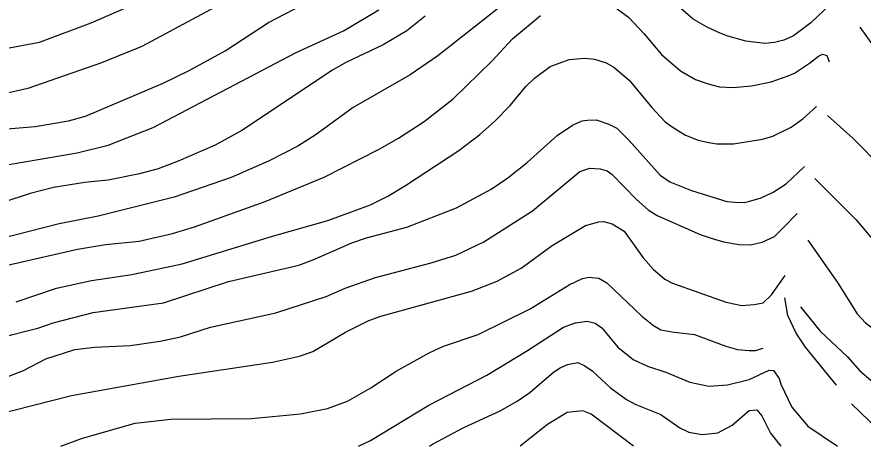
# Model space of a CAD drawing. Extents: x -555860 to -552701, y -1187050 to -1182291.
# Drawn here: x -554854.6 to -554434.7, y -1187050.5 to -1186837.4 of the extents above; entities that cross this region are included whole.
import ezdxf

# ---------------------------------------------------------------- set-up
doc = ezdxf.new("R2010")
doc.units = 0
doc.layers.add('Level 40', color=7, linetype='Continuous')
doc.layers.add('Level 41', color=7, linetype='Continuous')

msp = doc.modelspace()

# ---------------------------------------------------------------- linework, layer by layer
at = {"layer": 'Level 40'}
for points in [[(-554861.12, -1186853.18), (-554843.38, -1186849.85), (-554817.86, -1186840.28), (-554771, -1186819.76), (-554756.3, -1186811.72), (-554740.08, -1186800.77), (-554721.08, -1186786.49), (-554703.61, -1186771.09), (-554680.59, -1186748.36), (-554677.44, -1186745.51)], [(-554444.5, -1186825.01), (-554460.54, -1186840.28), (-554469.28, -1186846.8), (-554473.99, -1186848.88), (-554478.71, -1186850.13), (-554483.42, -1186850.55), (-554492.85, -1186849.44), (-554502.28, -1186846.8), (-554506.72, -1186845), (-554512.05, -1186842.45), (-554518.92, -1186838.48), (-554525.3, -1186833.07)], [(-554613.07, -1186831.13), (-554645.79, -1186856.65), (-554659.38, -1186866.21), (-554687.8, -1186882.44), (-554706.1, -1186895.75), (-554715.26, -1186901.57), (-554729.4, -1186908.92), (-554748.26, -1186917.1), (-554776.54, -1186926.95), (-554814.26, -1186936.38), (-554833.67, -1186940.12), (-554863.62, -1186947.74)], [(-554263.28, -1187050.46), (-554286.81, -1187010.83), (-554295.12, -1186995.3), (-554302.75, -1186979.5), (-554309.96, -1186969.51), (-554320.64, -1186959.95), (-554341.02, -1186946.36), (-554377.92, -1186919.46), (-554388.58, -1186908.23), (-554398.43, -1186894.92), (-554436.07, -1186842.44)], [(-554866.11, -1187035.1), (-554827.57, -1187025.39), (-554774.32, -1187015.69), (-554727.74, -1187008.75), (-554714.42, -1187005.84), (-554707.77, -1187003.48), (-554691.55, -1186993.92), (-554679.9, -1186988.09), (-554673.94, -1186986.01), (-554629.01, -1186973.53), (-554616.26, -1186968.54), (-554604.33, -1186962.17), (-554588.94, -1186950.93), (-554572.44, -1186940.95), (-554565.78, -1186939.15), (-554563.43, -1186939.01), (-554559.13, -1186940.12), (-554553.31, -1186943.72), (-554543.74, -1186957.04), (-554538.75, -1186962.86), (-554533.06, -1186967.57), (-554529.32, -1186969.52), (-554503.11, -1186978.8), (-554499.66, -1186979.7), (-554494.93, -1186980.61), (-554488.77, -1186980.2), (-554484.25, -1186979.36), (-554480.12, -1186975.31), (-554473.35, -1186965.75)], [(-554447.79, -1187020.22), (-554452.4, -1187014.77), (-554463.28, -1187001.37), (-554467.85, -1186994.45), (-554472.09, -1186985.56), (-554473.52, -1186976.91)]]:
    msp.add_lwpolyline(points, dxfattribs=at)
at = {"layer": 'Level 41'}
for points in [[(-554717.75, -1186811.72), (-554792.63, -1186852.07), (-554812.59, -1186860.11), (-554849.2, -1186872.87), (-554860.85, -1186875.64)], [(-554859.46, -1186892.98), (-554845.59, -1186891.73), (-554828.95, -1186888.95), (-554820.64, -1186886.6), (-554782.09, -1186870.24), (-554769.06, -1186864), (-554751.31, -1186854.15), (-554729.82, -1186840.15), (-554691.96, -1186820.32)], [(-554871.38, -1186912.8), (-554824.8, -1186904.9), (-554809.27, -1186901.02), (-554787.08, -1186892.28), (-554716.09, -1186854.98), (-554692.52, -1186844.31), (-554675.05, -1186833.91)], [(-554558.57, -1186832.1), (-554551.09, -1186837.51), (-554543.46, -1186845.55), (-554534.72, -1186856.09), (-554525.3, -1186864.14), (-554517.81, -1186868.43), (-554511.56, -1186870.66), (-554505.88, -1186872.18), (-554499.23, -1186872.45), (-554490.08, -1186871.62), (-554480.37, -1186869.67), (-554471.78, -1186866.63), (-554468.72, -1186865.24), (-554461.24, -1186860.39), (-554456.88, -1186856.85), (-554454.76, -1186855.95), (-554452.65, -1186856.53), (-554451.49, -1186859.61)], [(-554868.89, -1186962.86), (-554824.52, -1186952.74), (-554810.65, -1186950.38), (-554794.01, -1186948.72), (-554777.38, -1186944.97), (-554766.42, -1186941.64), (-554731.34, -1186929.03), (-554702.22, -1186916.96), (-554674.77, -1186903.1), (-554665.21, -1186897.53), (-554652.58, -1186889.37), (-554638.16, -1186878.14), (-554618.75, -1186859.14), (-554608.63, -1186848.33), (-554594.76, -1186836.68)], [(-554652.03, -1186836.96), (-554661.18, -1186844.31), (-554672.83, -1186851.24), (-554691.41, -1186859.97), (-554698.06, -1186863.86), (-554742.99, -1186893.81), (-554756.3, -1186901.02), (-554774.6, -1186909.06), (-554784.58, -1186912.8), (-554793.74, -1186915.3), (-554809.27, -1186918.49), (-554820.91, -1186919.6), (-554836.44, -1186922.09), (-554848.09, -1186925.14), (-554861.68, -1186929.58)], [(-554855.02, -1186978.8), (-554835.06, -1186972.01), (-554817.58, -1186968.27), (-554797.62, -1186965.35), (-554772.66, -1186959.95), (-554727.74, -1186946.22), (-554700.28, -1186938.45), (-554679.21, -1186930.69), (-554670.61, -1186926.39), (-554661.73, -1186921.12), (-554635.25, -1186903.65), (-554624.85, -1186895.75), (-554617.64, -1186889.37), (-554609.88, -1186881.33), (-554602.11, -1186871.9), (-554597.68, -1186867.74), (-554589.91, -1186862.06), (-554580.48, -1186858.59), (-554572.99, -1186857.9), (-554568, -1186858.31), (-554562.18, -1186860.11), (-554558.3, -1186862.33), (-554550.81, -1186868.85), (-554539.58, -1186882.44), (-554532.92, -1186889.51), (-554528.87, -1186892.33), (-554522.8, -1186896.03), (-554516.49, -1186898.52), (-554511.15, -1186899.77), (-554507.27, -1186900.32), (-554498.95, -1186900.32), (-554484.53, -1186898.11), (-554479.54, -1186896.58), (-554470.39, -1186892.14), (-554464.65, -1186887.99), (-554457.72, -1186881.88)], [(-554864.17, -1186996.83), (-554844.21, -1186991.98), (-554836.72, -1186989.34), (-554816.75, -1186984.21), (-554781.81, -1186979.36), (-554749.64, -1186968.68), (-554714.7, -1186960.64), (-554707.21, -1186957.87), (-554688.49, -1186949.55), (-554681.15, -1186947.05), (-554661.18, -1186941.78), (-554636.5, -1186932.22), (-554619.31, -1186922.93), (-554610.99, -1186917.24), (-554601.42, -1186909.75), (-554586.44, -1186896.3), (-554578.96, -1186891.17), (-554574.1, -1186888.95), (-554571.4, -1186888.62), (-554567.17, -1186888.54), (-554560.79, -1186890.62), (-554556.91, -1186892.7), (-554550.95, -1186898.52), (-554535.42, -1186915.99), (-554530.57, -1186919.32), (-554519.75, -1186923.62), (-554502.28, -1186929.03), (-554498.4, -1186929.44), (-554493.47, -1186929.46), (-554491.46, -1186929.03), (-554485.3, -1186927.23), (-554479.26, -1186924.45), (-554472.9, -1186920.29), (-554463.73, -1186911.65)], [(-554452.41, -1186886.36), (-554439.82, -1186897.56), (-554425.04, -1186912.54), (-554407.24, -1186930.03), (-554388.16, -1186948.3), (-554379.43, -1186954.82), (-554365.15, -1186963.55), (-554352.25, -1186970.48), (-554346.43, -1186974.37), (-554337.14, -1186982.27), (-554328.4, -1186992.53), (-554322.72, -1187000.71), (-554316.62, -1187011.11), (-554299.56, -1187043.56), (-554298.35, -1187046.62)], [(-554858.63, -1187015.82), (-554851.42, -1187012.91), (-554840.32, -1187007.09), (-554825.91, -1187002.52), (-554815.92, -1187001.27), (-554798.45, -1187000.44), (-554783.48, -1186998.35), (-554773.49, -1186996.14), (-554758.52, -1186991.42), (-554726.07, -1186984.35), (-554701.11, -1186976.17), (-554691.69, -1186972.01), (-554676.71, -1186966.74), (-554648.98, -1186959.53), (-554636.78, -1186955.65), (-554622.91, -1186949.13), (-554598.79, -1186933.6), (-554575.21, -1186914.19), (-554570.22, -1186912.53), (-554565.23, -1186912.8), (-554561.74, -1186913.87), (-554559.41, -1186915.44), (-554547.2, -1186928.05), (-554541.38, -1186933.19), (-554536.94, -1186935.96), (-554515.59, -1186945.39), (-554510.06, -1186947.28), (-554503.94, -1186949.13), (-554496.18, -1186950.38), (-554490.5, -1186950.5), (-554484.81, -1186949.27), (-554478.63, -1186946.34), (-554473.78, -1186941.63), (-554467.32, -1186934.94)], [(-554458.58, -1186917.59), (-554438.13, -1186938.15), (-554411.46, -1186969.79), (-554400.51, -1186980.19), (-554382.48, -1186992.81), (-554370.56, -1187002.79), (-554364.87, -1187009.17), (-554357.66, -1187018.88), (-554351.14, -1187029.97), (-554349.19, -1187034.79)], [(-554462.08, -1186948.29), (-554447.29, -1186969.3), (-554437.53, -1186984.77), (-554433.51, -1186989.34), (-554428.1, -1186993.22), (-554407.44, -1187004.73), (-554398.01, -1187011.94), (-554391.63, -1187018.88), (-554385.81, -1187026.78), (-554385.43, -1187027.56)], [(-554832.86, -1187050.46), (-554822.02, -1187046.47), (-554795.95, -1187039.12), (-554778.21, -1187037.04), (-554738.27, -1187036.76), (-554713.87, -1187034.41), (-554700.56, -1187031.77), (-554690.57, -1187028.17), (-554678.93, -1187021.51), (-554666.45, -1187013.33), (-554649.95, -1187004.18), (-554642.88, -1187000.85), (-554625.68, -1186995.03), (-554599.89, -1186982.27), (-554580.48, -1186970.35), (-554573.87, -1186967.33), (-554570.78, -1186966.6), (-554565.78, -1186967.16), (-554561.9, -1186969.38), (-554544.43, -1186986.01), (-554538.75, -1186990.59), (-554535, -1186992.67), (-554529.61, -1186993.81), (-554518.36, -1186995.03), (-554502.83, -1187000.85), (-554497.01, -1187002.51), (-554491.19, -1187003.07), (-554488.03, -1187002.97), (-554484.25, -1187001.82)], [(-554465.67, -1186981.34), (-554455.94, -1186993.42), (-554442.47, -1187006.13), (-554436.28, -1187013.05), (-554425.38, -1187022.4)], [(-554685.04, -1187050.46), (-554679.2, -1187047.72), (-554650.23, -1187030.11), (-554621.39, -1187015.27), (-554601.28, -1187003.07), (-554583.39, -1186991.42), (-554577.43, -1186989.2), (-554571.61, -1186988.37), (-554567.72, -1186989.48), (-554564.26, -1186991.7), (-554556.35, -1187001.41), (-554548.73, -1187007.51), (-554541.66, -1187010.83), (-554532.51, -1187013.75), (-554520.65, -1187018.73), (-554511.17, -1187020.68), (-554502.02, -1187019.98), (-554491.2, -1187017.35), (-554481.22, -1187012.77), (-554479.14, -1187012.91), (-554476.37, -1187016.93), (-554475.54, -1187019.71), (-554469.99, -1187031.08), (-554462.09, -1187040.64), (-554447.29, -1187050.46)], [(-554649.8, -1187050.46), (-554648.42, -1187049.52), (-554632.76, -1187041.2), (-554614.87, -1187032.88), (-554606.41, -1187028.17), (-554600.03, -1187023.87), (-554588.39, -1187013.75), (-554585.06, -1187011.53), (-554581.45, -1187010), (-554576.18, -1187009.03), (-554572.72, -1187010.56), (-554569.11, -1187013.05), (-554560.1, -1187021.51), (-554552.06, -1187027.33), (-554547.48, -1187029.83), (-554535, -1187034.82), (-554534.38, -1187035.2), (-554525.6, -1187041.47), (-554521.17, -1187043.55), (-554514.51, -1187044.66), (-554506.75, -1187043.82), (-554499.68, -1187040.08), (-554491.22, -1187032.73), (-554487.47, -1187032.45), (-554484.98, -1187035.5), (-554480.54, -1187044.1), (-554475.42, -1187050.46)], [(-554440.38, -1187029.45), (-554418.54, -1187050.46)], [(-554548.68, -1187050.46), (-554569.67, -1187034.68), (-554573.83, -1187033.02), (-554581.59, -1187033.85), (-554591.3, -1187039.68), (-554604.87, -1187050.46)]]:
    msp.add_lwpolyline(points, dxfattribs=at)

doc.saveas('drawing.dxf')
